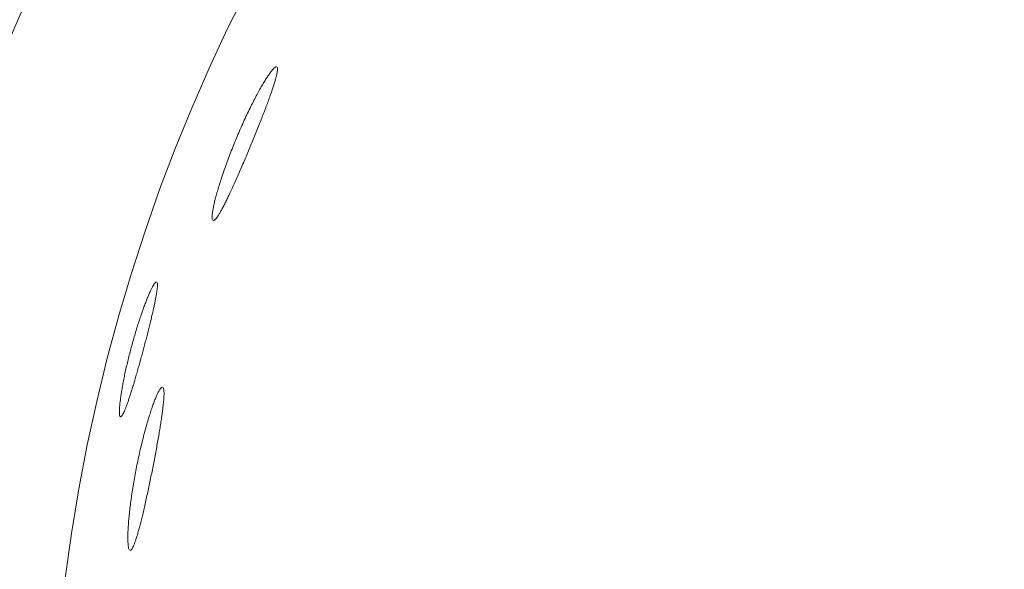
# Model space of a CAD drawing. Header units: inches. Extents: x 382808 to 408593, y -18409 to -9482.
# Tile 325 of 438: x 405142.802 to 405144.282, y -17217.189 to -17216.364. Entities that reach past the tile are written whole.
import ezdxf

# ---------------------------------------------------------------- set-up
doc = ezdxf.new("R2010")
doc.units = ezdxf.units.IN
doc.header["$LTSCALE"] = 2
doc.header["$MEASUREMENT"] = 0
doc.layers.add('!!!LOZAMET_Nr_pióra__9', color=220, linetype='CONTINUOUS', lineweight=0)

msp = doc.modelspace()

# ---------------------------------------------------------------- linework, layer by layer
at = {"layer": '!!!LOZAMET_Nr_pióra__9', "color": 7, "linetype": 'Continuous', "lineweight": 0}
for p, q in [((405143.1873, -17216.4348), (405143.1861, -17216.4353)), ((405143.1884, -17216.4347), (405143.1873, -17216.4348)), ((405143.1744, -17216.4496), (405143.1736, -17216.451)), ((405143.1753, -17216.4484), (405143.1744, -17216.4496)), ((405143.1761, -17216.4472), (405143.1753, -17216.4484)), ((405143.1769, -17216.446), (405143.1761, -17216.4472)), ((405143.1777, -17216.4449), (405143.1769, -17216.446)), ((405143.1785, -17216.4438), (405143.1777, -17216.4449)), ((405143.1792, -17216.4428), (405143.1785, -17216.4438)), ((405143.1799, -17216.4419), (405143.1792, -17216.4428)), ((405143.1806, -17216.441), (405143.1799, -17216.4419)), ((405143.1819, -17216.4394), (405143.1806, -17216.441)), ((405143.1831, -17216.438), (405143.1819, -17216.4394)), ((405143.1842, -17216.4369), (405143.1831, -17216.438)), ((405143.1852, -17216.436), (405143.1842, -17216.4369)), ((405143.1861, -17216.4353), (405143.1852, -17216.436)), ((405143.1873, -17216.4508), (405143.1876, -17216.4496)), ((405143.1876, -17216.4496), (405143.1879, -17216.4485)), ((405143.1879, -17216.4485), (405143.1881, -17216.4474)), ((405143.1881, -17216.4474), (405143.1884, -17216.4463)), ((405143.1884, -17216.4463), (405143.1886, -17216.4453)), ((405143.1886, -17216.4453), (405143.189, -17216.4435)), ((405143.189, -17216.4435), (405143.1892, -17216.4418)), ((405143.1894, -17216.4364), (405143.1891, -17216.4354)), ((405143.1892, -17216.4418), (405143.1894, -17216.4403)), ((405143.1895, -17216.4378), (405143.1894, -17216.4364)), ((405143.1894, -17216.4403), (405143.1895, -17216.4389)), ((405143.1895, -17216.4389), (405143.1895, -17216.4378)), ((405143.1662, -17216.4631), (405143.1652, -17216.4648)), ((405143.1671, -17216.4615), (405143.1662, -17216.4631)), ((405143.1681, -17216.4598), (405143.1671, -17216.4615)), ((405143.169, -17216.4583), (405143.1681, -17216.4598)), ((405143.17, -17216.4567), (405143.169, -17216.4583)), ((405143.1709, -17216.4552), (405143.17, -17216.4567)), ((405143.1718, -17216.4537), (405143.1709, -17216.4552)), ((405143.1727, -17216.4523), (405143.1718, -17216.4537)), ((405143.1736, -17216.451), (405143.1727, -17216.4523)), ((405143.1827, -17216.4661), (405143.1832, -17216.4646)), ((405143.1832, -17216.4646), (405143.1837, -17216.463)), ((405143.1837, -17216.463), (405143.1841, -17216.4615)), ((405143.1841, -17216.4615), (405143.1846, -17216.4601)), ((405143.1846, -17216.4601), (405143.185, -17216.4586)), ((405143.185, -17216.4586), (405143.1855, -17216.4572)), ((405143.1855, -17216.4572), (405143.1859, -17216.4558)), ((405143.1859, -17216.4558), (405143.1863, -17216.4545)), ((405143.1863, -17216.4545), (405143.1866, -17216.4532)), ((405143.1866, -17216.4532), (405143.187, -17216.452)), ((405143.187, -17216.452), (405143.1873, -17216.4508)), ((405143.1578, -17216.4783), (405143.1566, -17216.4805)), ((405143.1589, -17216.4762), (405143.1578, -17216.4783)), ((405143.16, -17216.4742), (405143.1589, -17216.4762)), ((405143.161, -17216.4722), (405143.16, -17216.4742)), ((405143.1621, -17216.4703), (405143.161, -17216.4722)), ((405143.1632, -17216.4684), (405143.1621, -17216.4703)), ((405143.1642, -17216.4666), (405143.1632, -17216.4684)), ((405143.1652, -17216.4648), (405143.1642, -17216.4666)), ((405143.178, -17216.4797), (405143.1786, -17216.4779)), ((405143.1786, -17216.4779), (405143.1793, -17216.4761)), ((405143.1793, -17216.4761), (405143.1799, -17216.4743)), ((405143.1799, -17216.4743), (405143.1805, -17216.4726)), ((405143.1805, -17216.4726), (405143.181, -17216.471)), ((405143.181, -17216.471), (405143.1816, -17216.4693)), ((405143.1816, -17216.4693), (405143.1821, -17216.4677)), ((405143.1821, -17216.4677), (405143.1827, -17216.4661)), ((405143.1496, -17216.4943), (405143.1484, -17216.4967)), ((405143.1508, -17216.4919), (405143.1496, -17216.4943)), ((405143.152, -17216.4895), (405143.1508, -17216.4919)), ((405143.1531, -17216.4872), (405143.152, -17216.4895)), ((405143.1543, -17216.4849), (405143.1531, -17216.4872)), ((405143.1555, -17216.4827), (405143.1543, -17216.4849)), ((405143.1566, -17216.4805), (405143.1555, -17216.4827)), ((405143.172, -17216.4959), (405143.1728, -17216.4938)), ((405143.1728, -17216.4938), (405143.1736, -17216.4916)), ((405143.1736, -17216.4916), (405143.1744, -17216.4896)), ((405143.1744, -17216.4896), (405143.1751, -17216.4875)), ((405143.1751, -17216.4875), (405143.1759, -17216.4855)), ((405143.1759, -17216.4855), (405143.1766, -17216.4835)), ((405143.1766, -17216.4835), (405143.1773, -17216.4816)), ((405143.1773, -17216.4816), (405143.178, -17216.4797)), ((405143.1435, -17216.5069), (405143.1423, -17216.5095)), ((405143.1447, -17216.5043), (405143.1435, -17216.5069)), ((405143.1459, -17216.5017), (405143.1447, -17216.5043)), ((405143.1471, -17216.4992), (405143.1459, -17216.5017)), ((405143.1484, -17216.4967), (405143.1471, -17216.4992)), ((405143.1668, -17216.5095), (405143.1677, -17216.5071)), ((405143.1677, -17216.5071), (405143.1686, -17216.5048)), ((405143.1686, -17216.5048), (405143.1695, -17216.5026)), ((405143.1695, -17216.5026), (405143.1704, -17216.5003)), ((405143.1704, -17216.5003), (405143.1712, -17216.4981)), ((405143.1712, -17216.4981), (405143.172, -17216.4959)), ((405143.1362, -17216.5228), (405143.135, -17216.5255)), ((405143.1374, -17216.5201), (405143.1362, -17216.5228)), ((405143.1386, -17216.5174), (405143.1374, -17216.5201)), ((405143.1398, -17216.5148), (405143.1386, -17216.5174)), ((405143.141, -17216.5121), (405143.1398, -17216.5148)), ((405143.1423, -17216.5095), (405143.141, -17216.5121)), ((405143.1602, -17216.5263), (405143.1612, -17216.5239)), ((405143.1612, -17216.5239), (405143.1621, -17216.5215)), ((405143.1621, -17216.5215), (405143.1631, -17216.519)), ((405143.1631, -17216.519), (405143.164, -17216.5166)), ((405143.164, -17216.5166), (405143.165, -17216.5142)), ((405143.165, -17216.5142), (405143.1659, -17216.5118)), ((405143.1659, -17216.5118), (405143.1668, -17216.5095)), ((405143.1302, -17216.5364), (405143.1291, -17216.5391)), ((405143.1314, -17216.5337), (405143.1302, -17216.5364)), ((405143.1326, -17216.531), (405143.1314, -17216.5337)), ((405143.1338, -17216.5283), (405143.1326, -17216.531)), ((405143.135, -17216.5255), (405143.1338, -17216.5283)), ((405143.1542, -17216.5412), (405143.1552, -17216.5387)), ((405143.1552, -17216.5387), (405143.1562, -17216.5362)), ((405143.1562, -17216.5362), (405143.1572, -17216.5338)), ((405143.1572, -17216.5338), (405143.1582, -17216.5313)), ((405143.1582, -17216.5313), (405143.1592, -17216.5288)), ((405143.1592, -17216.5288), (405143.1602, -17216.5263)), ((405143.1235, -17216.5526), (405143.1224, -17216.5554)), ((405143.1246, -17216.5499), (405143.1235, -17216.5526)), ((405143.1257, -17216.5472), (405143.1246, -17216.5499)), ((405143.1268, -17216.5445), (405143.1257, -17216.5472)), ((405143.128, -17216.5418), (405143.1268, -17216.5445)), ((405143.1291, -17216.5391), (405143.128, -17216.5418)), ((405143.1481, -17216.5559), (405143.1492, -17216.5534)), ((405143.1492, -17216.5534), (405143.1502, -17216.551)), ((405143.1502, -17216.551), (405143.1512, -17216.5486)), ((405143.1512, -17216.5486), (405143.1522, -17216.5461)), ((405143.1522, -17216.5461), (405143.1532, -17216.5437)), ((405143.1532, -17216.5437), (405143.1542, -17216.5412)), ((405143.1181, -17216.5664), (405143.117, -17216.5692)), ((405143.1192, -17216.5637), (405143.1181, -17216.5664)), ((405143.1202, -17216.5609), (405143.1192, -17216.5637)), ((405143.1213, -17216.5581), (405143.1202, -17216.5609)), ((405143.1224, -17216.5554), (405143.1213, -17216.5581)), ((405143.142, -17216.5706), (405143.143, -17216.5681)), ((405143.143, -17216.5681), (405143.1441, -17216.5656)), ((405143.1441, -17216.5656), (405143.1451, -17216.5632)), ((405143.1451, -17216.5632), (405143.1461, -17216.5607)), ((405143.1461, -17216.5607), (405143.1471, -17216.5583)), ((405143.1471, -17216.5583), (405143.1481, -17216.5559)), ((405143.112, -17216.5829), (405143.111, -17216.5856)), ((405143.113, -17216.5802), (405143.112, -17216.5829)), ((405143.114, -17216.5774), (405143.113, -17216.5802)), ((405143.115, -17216.5747), (405143.114, -17216.5774)), ((405143.116, -17216.572), (405143.115, -17216.5747)), ((405143.117, -17216.5692), (405143.116, -17216.572)), ((405143.1357, -17216.5852), (405143.1368, -17216.5828)), ((405143.1368, -17216.5828), (405143.1378, -17216.5804)), ((405143.1378, -17216.5804), (405143.1389, -17216.5779)), ((405143.1389, -17216.5779), (405143.1399, -17216.5755)), ((405143.1399, -17216.5755), (405143.1409, -17216.573)), ((405143.1409, -17216.573), (405143.142, -17216.5706)), ((405143.1074, -17216.5961), (405143.1065, -17216.5987)), ((405143.1083, -17216.5935), (405143.1074, -17216.5961)), ((405143.1092, -17216.5909), (405143.1083, -17216.5935)), ((405143.1101, -17216.5883), (405143.1092, -17216.5909)), ((405143.111, -17216.5856), (405143.1101, -17216.5883)), ((405143.1296, -17216.5993), (405143.1306, -17216.597)), ((405143.1306, -17216.597), (405143.1316, -17216.5947)), ((405143.1316, -17216.5947), (405143.1326, -17216.5924)), ((405143.1326, -17216.5924), (405143.1336, -17216.59)), ((405143.1336, -17216.59), (405143.1347, -17216.5876)), ((405143.1347, -17216.5876), (405143.1357, -17216.5852)), ((405143.1026, -17216.6109), (405143.1019, -17216.6132)), ((405143.1033, -17216.6085), (405143.1026, -17216.6109)), ((405143.1041, -17216.6061), (405143.1033, -17216.6085)), ((405143.1049, -17216.6037), (405143.1041, -17216.6061)), ((405143.1057, -17216.6012), (405143.1049, -17216.6037)), ((405143.1065, -17216.5987), (405143.1057, -17216.6012)), ((405143.1227, -17216.6145), (405143.1237, -17216.6124)), ((405143.1237, -17216.6124), (405143.1246, -17216.6103)), ((405143.1246, -17216.6103), (405143.1256, -17216.6082)), ((405143.1256, -17216.6082), (405143.1266, -17216.606)), ((405143.1266, -17216.606), (405143.1276, -17216.6038)), ((405143.1276, -17216.6038), (405143.1286, -17216.6016)), ((405143.1286, -17216.6016), (405143.1296, -17216.5993)), ((405143.0981, -17216.626), (405143.0976, -17216.628)), ((405143.0987, -17216.624), (405143.0981, -17216.626)), ((405143.0993, -17216.6219), (405143.0987, -17216.624)), ((405143.0999, -17216.6198), (405143.0993, -17216.6219)), ((405143.1005, -17216.6177), (405143.0999, -17216.6198)), ((405143.1012, -17216.6154), (405143.1005, -17216.6177)), ((405143.1019, -17216.6132), (405143.1012, -17216.6154)), ((405143.1165, -17216.6279), (405143.1174, -17216.6261)), ((405143.1174, -17216.6261), (405143.1182, -17216.6243)), ((405143.1182, -17216.6243), (405143.1191, -17216.6224)), ((405143.1191, -17216.6224), (405143.12, -17216.6205)), ((405143.12, -17216.6205), (405143.1209, -17216.6185)), ((405143.1209, -17216.6185), (405143.1218, -17216.6165)), ((405143.1218, -17216.6165), (405143.1227, -17216.6145)), ((405143.0941, -17216.6421), (405143.0937, -17216.6437)), ((405143.0944, -17216.6405), (405143.0941, -17216.6421)), ((405143.0948, -17216.6388), (405143.0944, -17216.6405)), ((405143.0952, -17216.6371), (405143.0948, -17216.6388)), ((405143.0957, -17216.6353), (405143.0952, -17216.6371)), ((405143.0961, -17216.6335), (405143.0957, -17216.6353)), ((405143.0966, -17216.6317), (405143.0961, -17216.6335)), ((405143.0971, -17216.6299), (405143.0966, -17216.6317)), ((405143.0976, -17216.628), (405143.0971, -17216.6299)), ((405143.1088, -17216.6434), (405143.1096, -17216.642)), ((405143.1096, -17216.642), (405143.1103, -17216.6406)), ((405143.1103, -17216.6406), (405143.111, -17216.6391)), ((405143.111, -17216.6391), (405143.1118, -17216.6376)), ((405143.1118, -17216.6376), (405143.1126, -17216.636)), ((405143.1126, -17216.636), (405143.1133, -17216.6345)), ((405143.1133, -17216.6345), (405143.1141, -17216.6329)), ((405143.1141, -17216.6329), (405143.1149, -17216.6313)), ((405143.1149, -17216.6313), (405143.1157, -17216.6296)), ((405143.1157, -17216.6296), (405143.1165, -17216.6279)), ((405143.0915, -17216.6568), (405143.0914, -17216.6587)), ((405143.0916, -17216.6557), (405143.0915, -17216.6568)), ((405143.0918, -17216.6546), (405143.0916, -17216.6557)), ((405143.0919, -17216.6534), (405143.0918, -17216.6546)), ((405143.0921, -17216.6522), (405143.0919, -17216.6534)), ((405143.0923, -17216.6509), (405143.0921, -17216.6522)), ((405143.0926, -17216.6496), (405143.0923, -17216.6509)), ((405143.0928, -17216.6482), (405143.0926, -17216.6496)), ((405143.0931, -17216.6467), (405143.0928, -17216.6482)), ((405143.0934, -17216.6453), (405143.0931, -17216.6467)), ((405143.0937, -17216.6437), (405143.0934, -17216.6453)), ((405143.101, -17216.6573), (405143.1016, -17216.6563)), ((405143.1016, -17216.6563), (405143.1022, -17216.6554)), ((405143.1022, -17216.6554), (405143.1028, -17216.6544)), ((405143.1028, -17216.6544), (405143.1034, -17216.6533)), ((405143.1034, -17216.6533), (405143.1041, -17216.6522)), ((405143.1041, -17216.6522), (405143.1047, -17216.6511)), ((405143.1047, -17216.6511), (405143.1054, -17216.6499)), ((405143.1054, -17216.6499), (405143.106, -17216.6487)), ((405143.106, -17216.6487), (405143.1067, -17216.6474)), ((405143.1067, -17216.6474), (405143.1074, -17216.6461)), ((405143.1074, -17216.6461), (405143.1081, -17216.6448)), ((405143.1081, -17216.6448), (405143.1088, -17216.6434)), ((405143.0914, -17216.6587), (405143.0913, -17216.6604)), ((405143.0913, -17216.6604), (405143.0914, -17216.6619)), ((405143.0914, -17216.6619), (405143.0915, -17216.6631)), ((405143.0915, -17216.6631), (405143.0917, -17216.6641)), ((405143.0917, -17216.6641), (405143.0921, -17216.6651)), ((405143.0928, -17216.6657), (405143.0941, -17216.6655)), ((405143.0941, -17216.6655), (405143.0951, -17216.6649)), ((405143.0951, -17216.6649), (405143.0962, -17216.6638)), ((405143.0962, -17216.6638), (405143.097, -17216.6629)), ((405143.097, -17216.6629), (405143.0979, -17216.6618)), ((405143.0979, -17216.6618), (405143.0989, -17216.6605)), ((405143.0989, -17216.6605), (405143.0999, -17216.659)), ((405143.0999, -17216.659), (405143.101, -17216.6573)), ((405143.0044, -17216.7607), (405143.0036, -17216.7619)), ((405143.0052, -17216.7596), (405143.0044, -17216.7607)), ((405143.0059, -17216.7588), (405143.0052, -17216.7596)), ((405143.0068, -17216.7579), (405143.0059, -17216.7588)), ((405143.008, -17216.7575), (405143.0068, -17216.7579)), ((405143.0089, -17216.7589), (405143.0085, -17216.7578)), ((405143.0092, -17216.7601), (405143.0089, -17216.7589)), ((405143.0092, -17216.7611), (405143.0092, -17216.7601)), ((405142.997, -17216.7752), (405142.9964, -17216.7765)), ((405142.9975, -17216.7739), (405142.997, -17216.7752)), ((405142.9981, -17216.7726), (405142.9975, -17216.7739)), ((405142.9987, -17216.7714), (405142.9981, -17216.7726)), ((405142.9992, -17216.7703), (405142.9987, -17216.7714)), ((405142.9997, -17216.7691), (405142.9992, -17216.7703)), ((405143.0003, -17216.7681), (405142.9997, -17216.7691)), ((405143.0008, -17216.767), (405143.0003, -17216.7681)), ((405143.0013, -17216.766), (405143.0008, -17216.767)), ((405143.0018, -17216.7651), (405143.0013, -17216.766)), ((405143.0027, -17216.7634), (405143.0018, -17216.7651)), ((405143.0036, -17216.7619), (405143.0027, -17216.7634)), ((405143.0076, -17216.7765), (405143.0078, -17216.7753)), ((405143.0078, -17216.7753), (405143.008, -17216.7741)), ((405143.008, -17216.7741), (405143.0082, -17216.7729)), ((405143.0082, -17216.7729), (405143.0084, -17216.7718)), ((405143.0084, -17216.7718), (405143.0085, -17216.7708)), ((405143.0085, -17216.7708), (405143.0086, -17216.7697)), ((405143.0086, -17216.7697), (405143.0088, -17216.7688)), ((405143.0088, -17216.7688), (405143.009, -17216.7669)), ((405143.009, -17216.7669), (405143.0091, -17216.7652)), ((405143.0091, -17216.7652), (405143.0092, -17216.7637)), ((405143.0093, -17216.7623), (405143.0092, -17216.7611)), ((405143.0092, -17216.7637), (405143.0093, -17216.7623)), ((405142.9909, -17216.79), (405142.9903, -17216.7918)), ((405142.9916, -17216.7884), (405142.9909, -17216.79)), ((405142.9922, -17216.7868), (405142.9916, -17216.7884)), ((405142.9928, -17216.7852), (405142.9922, -17216.7868)), ((405142.9934, -17216.7837), (405142.9928, -17216.7852)), ((405142.994, -17216.7822), (405142.9934, -17216.7837)), ((405142.9946, -17216.7807), (405142.994, -17216.7822)), ((405142.9952, -17216.7793), (405142.9946, -17216.7807)), ((405142.9958, -17216.7779), (405142.9952, -17216.7793)), ((405142.9964, -17216.7765), (405142.9958, -17216.7779)), ((405143.0047, -17216.7915), (405143.0051, -17216.79)), ((405143.0051, -17216.79), (405143.0054, -17216.7885)), ((405143.0054, -17216.7885), (405143.0056, -17216.7871)), ((405143.0056, -17216.7871), (405143.0059, -17216.7857)), ((405143.0059, -17216.7857), (405143.0062, -17216.7843)), ((405143.0062, -17216.7843), (405143.0065, -17216.7829)), ((405143.0065, -17216.7829), (405143.0067, -17216.7816)), ((405143.0067, -17216.7816), (405143.007, -17216.7802)), ((405143.007, -17216.7802), (405143.0072, -17216.779)), ((405143.0072, -17216.779), (405143.0074, -17216.7777)), ((405143.0074, -17216.7777), (405143.0076, -17216.7765)), ((405142.9856, -17216.8048), (405142.9849, -17216.8069)), ((405142.9863, -17216.8029), (405142.9856, -17216.8048)), ((405142.9869, -17216.8009), (405142.9863, -17216.8029)), ((405142.9876, -17216.799), (405142.9869, -17216.8009)), ((405142.9883, -17216.7971), (405142.9876, -17216.799)), ((405142.989, -17216.7953), (405142.9883, -17216.7971)), ((405142.9896, -17216.7935), (405142.989, -17216.7953)), ((405142.9903, -17216.7918), (405142.9896, -17216.7935)), ((405143.0014, -17216.8065), (405143.0018, -17216.8047)), ((405143.0018, -17216.8047), (405143.0022, -17216.8029)), ((405143.0022, -17216.8029), (405143.0026, -17216.8012)), ((405143.0026, -17216.8012), (405143.003, -17216.7995)), ((405143.003, -17216.7995), (405143.0034, -17216.7978)), ((405143.0034, -17216.7978), (405143.0037, -17216.7962)), ((405143.0037, -17216.7962), (405143.0041, -17216.7946)), ((405143.0041, -17216.7946), (405143.0044, -17216.793)), ((405143.0044, -17216.793), (405143.0047, -17216.7915)), ((405142.9806, -17216.8196), (405142.9799, -17216.8218)), ((405142.9813, -17216.8174), (405142.9806, -17216.8196)), ((405142.9821, -17216.8152), (405142.9813, -17216.8174)), ((405142.9828, -17216.8131), (405142.9821, -17216.8152)), ((405142.9835, -17216.811), (405142.9828, -17216.8131)), ((405142.9842, -17216.8089), (405142.9835, -17216.811)), ((405142.9849, -17216.8069), (405142.9842, -17216.8089)), ((405142.9978, -17216.8217), (405142.9983, -17216.8197)), ((405142.9983, -17216.8197), (405142.9987, -17216.8177)), ((405142.9987, -17216.8177), (405142.9992, -17216.8158)), ((405142.9992, -17216.8158), (405142.9997, -17216.8139)), ((405142.9997, -17216.8139), (405143.0001, -17216.812)), ((405143.0001, -17216.812), (405143.0005, -17216.8101)), ((405143.0005, -17216.8101), (405143.001, -17216.8083)), ((405143.001, -17216.8083), (405143.0014, -17216.8065)), ((405142.9765, -17216.8331), (405142.9758, -17216.8354)), ((405142.9772, -17216.8308), (405142.9765, -17216.8331)), ((405142.9778, -17216.8286), (405142.9772, -17216.8308)), ((405142.9785, -17216.8263), (405142.9778, -17216.8286)), ((405142.9792, -17216.824), (405142.9785, -17216.8263)), ((405142.9799, -17216.8218), (405142.9792, -17216.824)), ((405142.9942, -17216.8359), (405142.9947, -17216.8338)), ((405142.9947, -17216.8338), (405142.9953, -17216.8318)), ((405142.9953, -17216.8318), (405142.9958, -17216.8297)), ((405142.9958, -17216.8297), (405142.9963, -17216.8277)), ((405142.9963, -17216.8277), (405142.9968, -17216.8257)), ((405142.9968, -17216.8257), (405142.9973, -17216.8237)), ((405142.9973, -17216.8237), (405142.9978, -17216.8217)), ((405142.9718, -17216.8492), (405142.9712, -17216.8515)), ((405142.9725, -17216.8469), (405142.9718, -17216.8492)), ((405142.9731, -17216.8446), (405142.9725, -17216.8469)), ((405142.9738, -17216.8423), (405142.9731, -17216.8446)), ((405142.9744, -17216.84), (405142.9738, -17216.8423)), ((405142.9751, -17216.8377), (405142.9744, -17216.84)), ((405142.9758, -17216.8354), (405142.9751, -17216.8377)), ((405142.9905, -17216.8504), (405142.991, -17216.8483)), ((405142.991, -17216.8483), (405142.9915, -17216.8463)), ((405142.9915, -17216.8463), (405142.9921, -17216.8442)), ((405142.9921, -17216.8442), (405142.9926, -17216.8421)), ((405142.9926, -17216.8421), (405142.9932, -17216.84)), ((405142.9932, -17216.84), (405142.9937, -17216.838)), ((405142.9937, -17216.838), (405142.9942, -17216.8359)), ((405142.9682, -17216.8629), (405142.9676, -17216.8652)), ((405142.9688, -17216.8606), (405142.9682, -17216.8629)), ((405142.9694, -17216.8583), (405142.9688, -17216.8606)), ((405142.97, -17216.856), (405142.9694, -17216.8583)), ((405142.9706, -17216.8538), (405142.97, -17216.856)), ((405142.9712, -17216.8515), (405142.9706, -17216.8538)), ((405142.9867, -17216.8646), (405142.9872, -17216.8626)), ((405142.9872, -17216.8626), (405142.9878, -17216.8606)), ((405142.9878, -17216.8606), (405142.9883, -17216.8586)), ((405142.9883, -17216.8586), (405142.9888, -17216.8565)), ((405142.9888, -17216.8565), (405142.9894, -17216.8545)), ((405142.9894, -17216.8545), (405142.9899, -17216.8524)), ((405142.9899, -17216.8524), (405142.9905, -17216.8504)), ((405142.9647, -17216.8768), (405142.9641, -17216.8791)), ((405142.9653, -17216.8745), (405142.9647, -17216.8768)), ((405142.9658, -17216.8721), (405142.9653, -17216.8745)), ((405142.9664, -17216.8698), (405142.9658, -17216.8721)), ((405142.967, -17216.8675), (405142.9664, -17216.8698)), ((405142.9676, -17216.8652), (405142.967, -17216.8675)), ((405142.9827, -17216.879), (405142.9833, -17216.877)), ((405142.9833, -17216.877), (405142.9839, -17216.8749)), ((405142.9839, -17216.8749), (405142.9844, -17216.8728)), ((405142.9844, -17216.8728), (405142.985, -17216.8708)), ((405142.985, -17216.8708), (405142.9856, -17216.8687)), ((405142.9856, -17216.8687), (405142.9861, -17216.8667)), ((405142.9861, -17216.8667), (405142.9867, -17216.8646)), ((405142.961, -17216.8929), (405142.9605, -17216.8952)), ((405142.9615, -17216.8907), (405142.961, -17216.8929)), ((405142.962, -17216.8884), (405142.9615, -17216.8907)), ((405142.9625, -17216.8861), (405142.962, -17216.8884)), ((405142.963, -17216.8838), (405142.9625, -17216.8861)), ((405142.9636, -17216.8815), (405142.963, -17216.8838)), ((405142.9641, -17216.8791), (405142.9636, -17216.8815)), ((405142.9781, -17216.8954), (405142.9787, -17216.8934)), ((405142.9787, -17216.8934), (405142.9793, -17216.8913)), ((405142.9793, -17216.8913), (405142.9799, -17216.8893)), ((405142.9799, -17216.8893), (405142.9804, -17216.8873)), ((405142.9804, -17216.8873), (405142.981, -17216.8852)), ((405142.981, -17216.8852), (405142.9816, -17216.8832)), ((405142.9816, -17216.8832), (405142.9822, -17216.8811)), ((405142.9822, -17216.8811), (405142.9827, -17216.879)), ((405142.9579, -17216.9082), (405142.9575, -17216.9102)), ((405142.9583, -17216.9061), (405142.9579, -17216.9082)), ((405142.9587, -17216.9039), (405142.9583, -17216.9061)), ((405142.9591, -17216.9018), (405142.9587, -17216.9039)), ((405142.9596, -17216.8996), (405142.9591, -17216.9018)), ((405142.96, -17216.8974), (405142.9596, -17216.8996)), ((405142.9605, -17216.8952), (405142.96, -17216.8974)), ((405142.9742, -17216.9089), (405142.9747, -17216.907)), ((405142.9747, -17216.907), (405142.9753, -17216.9051)), ((405142.9753, -17216.9051), (405142.9758, -17216.9032)), ((405142.9758, -17216.9032), (405142.9764, -17216.9013)), ((405142.9764, -17216.9013), (405142.977, -17216.8993)), ((405142.977, -17216.8993), (405142.9775, -17216.8973)), ((405142.9775, -17216.8973), (405142.9781, -17216.8954)), ((405142.9554, -17216.9219), (405142.9551, -17216.9237)), ((405142.9557, -17216.92), (405142.9554, -17216.9219)), ((405142.9561, -17216.9181), (405142.9557, -17216.92)), ((405142.9564, -17216.9162), (405142.9561, -17216.9181)), ((405142.9567, -17216.9143), (405142.9564, -17216.9162)), ((405142.9571, -17216.9123), (405142.9567, -17216.9143)), ((405142.9575, -17216.9102), (405142.9571, -17216.9123)), ((405142.9694, -17216.9244), (405142.9699, -17216.9228)), ((405142.9699, -17216.9228), (405142.9704, -17216.9212)), ((405142.9704, -17216.9212), (405142.9709, -17216.9195)), ((405142.9709, -17216.9195), (405142.9714, -17216.9178)), ((405142.9714, -17216.9178), (405142.972, -17216.9161)), ((405142.972, -17216.9161), (405142.9725, -17216.9143)), ((405142.9725, -17216.9143), (405142.9731, -17216.9125)), ((405142.9731, -17216.9125), (405142.9736, -17216.9107)), ((405142.9736, -17216.9107), (405142.9742, -17216.9089)), ((405143.0105, -17216.9233), (405143.01, -17216.9243)), ((405143.0115, -17216.9215), (405143.0105, -17216.9233)), ((405143.0124, -17216.9199), (405143.0115, -17216.9215)), ((405143.0132, -17216.9186), (405143.0124, -17216.9199)), ((405143.014, -17216.9175), (405143.0132, -17216.9186)), ((405143.0148, -17216.9167), (405143.014, -17216.9175)), ((405143.0158, -17216.9159), (405143.0148, -17216.9167)), ((405143.0169, -17216.9156), (405143.0158, -17216.9159)), ((405143.0182, -17216.9171), (405143.0177, -17216.9162)), ((405143.0186, -17216.9184), (405143.0182, -17216.9171)), ((405143.0188, -17216.9195), (405143.0186, -17216.9184)), ((405143.019, -17216.9209), (405143.0188, -17216.9195)), ((405143.0191, -17216.9224), (405143.019, -17216.9209)), ((405143.0192, -17216.9241), (405143.0191, -17216.9224)), ((405142.9531, -17216.9381), (405142.9529, -17216.9395)), ((405142.9533, -17216.9366), (405142.9531, -17216.9381)), ((405142.9535, -17216.9351), (405142.9533, -17216.9366)), ((405142.9537, -17216.9336), (405142.9535, -17216.9351)), ((405142.9539, -17216.932), (405142.9537, -17216.9336)), ((405142.9541, -17216.9304), (405142.9539, -17216.932)), ((405142.9543, -17216.9288), (405142.9541, -17216.9304)), ((405142.9546, -17216.9271), (405142.9543, -17216.9288)), ((405142.9548, -17216.9254), (405142.9546, -17216.9271)), ((405142.9551, -17216.9237), (405142.9548, -17216.9254)), ((405142.9646, -17216.9387), (405142.9651, -17216.9374)), ((405142.9651, -17216.9374), (405142.9656, -17216.936)), ((405142.9656, -17216.936), (405142.966, -17216.9347)), ((405142.966, -17216.9347), (405142.9665, -17216.9333)), ((405142.9665, -17216.9333), (405142.9669, -17216.9319)), ((405142.9669, -17216.9319), (405142.9674, -17216.9305)), ((405142.9674, -17216.9305), (405142.9679, -17216.9291)), ((405142.9679, -17216.9291), (405142.9684, -17216.9276)), ((405142.9684, -17216.9276), (405142.9689, -17216.926)), ((405142.9689, -17216.926), (405142.9694, -17216.9244)), ((405143.0043, -17216.9375), (405143.0037, -17216.9391)), ((405143.0049, -17216.936), (405143.0043, -17216.9375)), ((405143.0055, -17216.9344), (405143.0049, -17216.936)), ((405143.0061, -17216.933), (405143.0055, -17216.9344)), ((405143.0067, -17216.9316), (405143.0061, -17216.933)), ((405143.0073, -17216.9302), (405143.0067, -17216.9316)), ((405143.0078, -17216.9289), (405143.0073, -17216.9302)), ((405143.0084, -17216.9277), (405143.0078, -17216.9289)), ((405143.0089, -17216.9265), (405143.0084, -17216.9277)), ((405143.0095, -17216.9254), (405143.0089, -17216.9265)), ((405143.01, -17216.9243), (405143.0095, -17216.9254)), ((405143.0184, -17216.9383), (405143.0186, -17216.9368)), ((405143.0186, -17216.9368), (405143.0187, -17216.9355)), ((405143.0187, -17216.9355), (405143.0188, -17216.9341)), ((405143.0188, -17216.9341), (405143.0189, -17216.9328)), ((405143.0189, -17216.9328), (405143.019, -17216.9316)), ((405143.019, -17216.9304), (405143.0191, -17216.9292)), ((405143.019, -17216.9316), (405143.019, -17216.9304)), ((405143.0191, -17216.9281), (405143.0192, -17216.927)), ((405143.0191, -17216.9292), (405143.0191, -17216.9281)), ((405143.0192, -17216.926), (405143.0192, -17216.9241)), ((405143.0192, -17216.927), (405143.0192, -17216.926)), ((405142.9521, -17216.9507), (405142.952, -17216.9526)), ((405142.952, -17216.9526), (405142.9521, -17216.9543)), ((405142.9522, -17216.9485), (405142.9521, -17216.9496)), ((405142.9521, -17216.9496), (405142.9521, -17216.9507)), ((405142.9523, -17216.9462), (405142.9522, -17216.9474)), ((405142.9522, -17216.9474), (405142.9522, -17216.9485)), ((405142.9524, -17216.9449), (405142.9523, -17216.9462)), ((405142.9525, -17216.9436), (405142.9524, -17216.9449)), ((405142.9526, -17216.9423), (405142.9525, -17216.9436)), ((405142.9528, -17216.9409), (405142.9526, -17216.9423)), ((405142.9529, -17216.9395), (405142.9528, -17216.9409)), ((405142.9589, -17216.9534), (405142.9596, -17216.9517)), ((405142.9596, -17216.9517), (405142.9604, -17216.9499)), ((405142.9604, -17216.9499), (405142.9608, -17216.9489)), ((405142.9608, -17216.9489), (405142.9612, -17216.9479)), ((405142.9612, -17216.9479), (405142.9616, -17216.9469)), ((405142.9616, -17216.9469), (405142.962, -17216.9458)), ((405142.962, -17216.9458), (405142.9625, -17216.9447)), ((405142.9625, -17216.9447), (405142.9629, -17216.9436)), ((405142.9629, -17216.9436), (405142.9633, -17216.9424)), ((405142.9633, -17216.9424), (405142.9638, -17216.9412)), ((405142.9638, -17216.9412), (405142.9642, -17216.9399)), ((405142.9642, -17216.9399), (405142.9646, -17216.9387)), ((405142.9994, -17216.9516), (405142.9987, -17216.9536)), ((405143, -17216.9497), (405142.9994, -17216.9516)), ((405143.0006, -17216.9478), (405143, -17216.9497)), ((405143.0013, -17216.946), (405143.0006, -17216.9478)), ((405143.0019, -17216.9442), (405143.0013, -17216.946)), ((405143.0025, -17216.9425), (405143.0019, -17216.9442)), ((405143.0031, -17216.9408), (405143.0025, -17216.9425)), ((405143.0037, -17216.9391), (405143.0031, -17216.9408)), ((405143.0165, -17216.9544), (405143.0168, -17216.9526)), ((405143.0168, -17216.9526), (405143.017, -17216.9509)), ((405143.017, -17216.9509), (405143.0172, -17216.9492)), ((405143.0172, -17216.9492), (405143.0174, -17216.9475)), ((405143.0174, -17216.9475), (405143.0176, -17216.9459)), ((405143.0176, -17216.9459), (405143.0178, -17216.9443)), ((405143.0178, -17216.9443), (405143.018, -17216.9427)), ((405143.018, -17216.9427), (405143.0181, -17216.9412)), ((405143.0181, -17216.9412), (405143.0183, -17216.9397)), ((405143.0183, -17216.9397), (405143.0184, -17216.9383)), ((405142.9521, -17216.9543), (405142.9521, -17216.9558)), ((405142.9521, -17216.9558), (405142.9523, -17216.9571)), ((405142.9523, -17216.9571), (405142.9524, -17216.9582)), ((405142.9524, -17216.9582), (405142.9528, -17216.9594)), ((405142.9528, -17216.9594), (405142.9535, -17216.9603)), ((405142.9537, -17216.9604), (405142.9547, -17216.96)), ((405142.9547, -17216.96), (405142.9554, -17216.9593)), ((405142.9554, -17216.9593), (405142.9563, -17216.9582)), ((405142.9563, -17216.9582), (405142.9569, -17216.9573)), ((405142.9569, -17216.9573), (405142.9575, -17216.9562)), ((405142.9575, -17216.9562), (405142.9582, -17216.9549)), ((405142.9582, -17216.9549), (405142.9589, -17216.9534)), ((405142.9947, -17216.9667), (405142.994, -17216.9691)), ((405142.9954, -17216.9644), (405142.9947, -17216.9667)), ((405142.996, -17216.9621), (405142.9954, -17216.9644)), ((405142.9967, -17216.9599), (405142.996, -17216.9621)), ((405142.9974, -17216.9577), (405142.9967, -17216.9599)), ((405142.9981, -17216.9556), (405142.9974, -17216.9577)), ((405142.9987, -17216.9536), (405142.9981, -17216.9556)), ((405143.0145, -17216.9679), (405143.0149, -17216.9658)), ((405143.0149, -17216.9658), (405143.0152, -17216.9638)), ((405143.0152, -17216.9638), (405143.0155, -17216.9618)), ((405143.0155, -17216.9618), (405143.0158, -17216.9599)), ((405143.0158, -17216.9599), (405143.016, -17216.958)), ((405143.016, -17216.958), (405143.0163, -17216.9561)), ((405143.0163, -17216.9561), (405143.0165, -17216.9544)), ((405142.9904, -17216.9816), (405142.9897, -17216.9842)), ((405142.9912, -17216.979), (405142.9904, -17216.9816)), ((405142.9919, -17216.9765), (405142.9912, -17216.979)), ((405142.9926, -17216.9739), (405142.9919, -17216.9765)), ((405142.9933, -17216.9715), (405142.9926, -17216.9739)), ((405142.994, -17216.9691), (405142.9933, -17216.9715)), ((405143.012, -17216.9835), (405143.0124, -17216.9811)), ((405143.0124, -17216.9811), (405143.0128, -17216.9788)), ((405143.0128, -17216.9788), (405143.0132, -17216.9766)), ((405143.0132, -17216.9766), (405143.0135, -17216.9743)), ((405143.0135, -17216.9743), (405143.0139, -17216.9721)), ((405143.0139, -17216.9721), (405143.0142, -17216.97)), ((405143.0142, -17216.97), (405143.0145, -17216.9679)), ((405142.9869, -17216.9951), (405142.9862, -17216.9979)), ((405142.9876, -17216.9924), (405142.9869, -17216.9951)), ((405142.9883, -17216.9896), (405142.9876, -17216.9924)), ((405142.989, -17216.9869), (405142.9883, -17216.9896)), ((405142.9897, -17216.9842), (405142.989, -17216.9869)), ((405143.0095, -17216.9981), (405143.0099, -17216.9956)), ((405143.0099, -17216.9956), (405143.0103, -17216.9931)), ((405143.0103, -17216.9931), (405143.0108, -17216.9907)), ((405143.0108, -17216.9907), (405143.0112, -17216.9883)), ((405143.0112, -17216.9883), (405143.0116, -17216.9859)), ((405143.0116, -17216.9859), (405143.012, -17216.9835)), ((405142.9835, -17217.0093), (405142.9829, -17217.0122)), ((405142.9842, -17217.0065), (405142.9835, -17217.0093)), ((405142.9849, -17217.0036), (405142.9842, -17217.0065)), ((405142.9856, -17217.0008), (405142.9849, -17217.0036)), ((405142.9862, -17216.9979), (405142.9856, -17217.0008)), ((405143.0066, -17217.0136), (405143.0071, -17217.011)), ((405143.0071, -17217.011), (405143.0076, -17217.0084)), ((405143.0076, -17217.0084), (405143.0081, -17217.0058)), ((405143.0081, -17217.0058), (405143.0085, -17217.0032)), ((405143.0085, -17217.0032), (405143.009, -17217.0007)), ((405143.009, -17217.0007), (405143.0095, -17216.9981)), ((405142.9797, -17217.0267), (405142.9791, -17217.0296)), ((405142.9803, -17217.0238), (405142.9797, -17217.0267)), ((405142.9809, -17217.0209), (405142.9803, -17217.0238)), ((405142.9816, -17217.018), (405142.9809, -17217.0209)), ((405142.9822, -17217.0151), (405142.9816, -17217.018)), ((405142.9829, -17217.0122), (405142.9822, -17217.0151)), ((405143.0036, -17217.0293), (405143.0041, -17217.0267)), ((405143.0041, -17217.0267), (405143.0046, -17217.0241)), ((405143.0046, -17217.0241), (405143.0051, -17217.0215)), ((405143.0051, -17217.0215), (405143.0056, -17217.0188)), ((405143.0056, -17217.0188), (405143.0061, -17217.0162)), ((405143.0061, -17217.0162), (405143.0066, -17217.0136)), ((405142.9768, -17217.041), (405142.9763, -17217.0439)), ((405142.9774, -17217.0382), (405142.9768, -17217.041)), ((405142.9779, -17217.0353), (405142.9774, -17217.0382)), ((405142.9785, -17217.0325), (405142.9779, -17217.0353)), ((405142.9791, -17217.0296), (405142.9785, -17217.0325)), ((405143.0011, -17217.0423), (405143.0016, -17217.0397)), ((405143.0016, -17217.0397), (405143.0021, -17217.0371)), ((405143.0021, -17217.0371), (405143.0026, -17217.0345)), ((405143.0026, -17217.0345), (405143.0031, -17217.0319)), ((405143.0031, -17217.0319), (405143.0036, -17217.0293)), ((405142.9742, -17217.0556), (405142.9737, -17217.0585)), ((405142.9747, -17217.0527), (405142.9742, -17217.0556)), ((405142.9752, -17217.0497), (405142.9747, -17217.0527)), ((405142.9757, -17217.0468), (405142.9752, -17217.0497)), ((405142.9763, -17217.0439), (405142.9757, -17217.0468)), ((405142.9979, -17217.0579), (405142.9984, -17217.0553)), ((405142.9984, -17217.0553), (405142.999, -17217.0527)), ((405142.999, -17217.0527), (405142.9995, -17217.0501)), ((405142.9995, -17217.0501), (405143, -17217.0475)), ((405143, -17217.0475), (405143.0006, -17217.0449)), ((405143.0006, -17217.0449), (405143.0011, -17217.0423)), ((405142.9718, -17217.0701), (405142.9713, -17217.073)), ((405142.9722, -17217.0672), (405142.9718, -17217.0701)), ((405142.9727, -17217.0643), (405142.9722, -17217.0672)), ((405142.9732, -17217.0614), (405142.9727, -17217.0643)), ((405142.9737, -17217.0585), (405142.9732, -17217.0614)), ((405142.9946, -17217.0735), (405142.9952, -17217.0709)), ((405142.9952, -17217.0709), (405142.9957, -17217.0683)), ((405142.9957, -17217.0683), (405142.9963, -17217.0657)), ((405142.9963, -17217.0657), (405142.9968, -17217.0631)), ((405142.9968, -17217.0631), (405142.9974, -17217.0605)), ((405142.9974, -17217.0605), (405142.9979, -17217.0579)), ((405142.9697, -17217.0843), (405142.9693, -17217.087)), ((405142.9701, -17217.0815), (405142.9697, -17217.0843)), ((405142.9705, -17217.0787), (405142.9701, -17217.0815)), ((405142.9709, -17217.0758), (405142.9705, -17217.0787)), ((405142.9713, -17217.073), (405142.9709, -17217.0758)), ((405142.9913, -17217.0885), (405142.9919, -17217.0861)), ((405142.9919, -17217.0861), (405142.9924, -17217.0836)), ((405142.9924, -17217.0836), (405142.993, -17217.0811)), ((405142.993, -17217.0811), (405142.9935, -17217.0786)), ((405142.9935, -17217.0786), (405142.9941, -17217.0761)), ((405142.9941, -17217.0761), (405142.9946, -17217.0735)), ((405142.9677, -17217.1001), (405142.9674, -17217.1027)), ((405142.968, -17217.0976), (405142.9677, -17217.1001)), ((405142.9683, -17217.095), (405142.968, -17217.0976)), ((405142.9686, -17217.0924), (405142.9683, -17217.095)), ((405142.9689, -17217.0897), (405142.9686, -17217.0924)), ((405142.9693, -17217.087), (405142.9689, -17217.0897)), ((405142.9881, -17217.1026), (405142.9886, -17217.1003)), ((405142.9886, -17217.1003), (405142.9892, -17217.098)), ((405142.9892, -17217.098), (405142.9897, -17217.0957)), ((405142.9897, -17217.0957), (405142.9902, -17217.0933)), ((405142.9902, -17217.0933), (405142.9908, -17217.091)), ((405142.9908, -17217.091), (405142.9913, -17217.0885)), ((405142.9662, -17217.1144), (405142.966, -17217.1166)), ((405142.9664, -17217.1122), (405142.9662, -17217.1144)), ((405142.9666, -17217.1099), (405142.9664, -17217.1122)), ((405142.9669, -17217.1075), (405142.9666, -17217.1099)), ((405142.9671, -17217.1051), (405142.9669, -17217.1075)), ((405142.9674, -17217.1027), (405142.9671, -17217.1051)), ((405142.9846, -17217.1172), (405142.9851, -17217.1152)), ((405142.9851, -17217.1152), (405142.9856, -17217.1132)), ((405142.9856, -17217.1132), (405142.9861, -17217.1112)), ((405142.9861, -17217.1112), (405142.9866, -17217.1091)), ((405142.9866, -17217.1091), (405142.9871, -17217.1069)), ((405142.9871, -17217.1069), (405142.9876, -17217.1048)), ((405142.9876, -17217.1048), (405142.9881, -17217.1026)), ((405142.9651, -17217.1305), (405142.965, -17217.1323)), ((405142.9652, -17217.1286), (405142.9651, -17217.1305)), ((405142.9653, -17217.1267), (405142.9652, -17217.1286)), ((405142.9654, -17217.1248), (405142.9653, -17217.1267)), ((405142.9656, -17217.1229), (405142.9654, -17217.1248)), ((405142.9657, -17217.1208), (405142.9656, -17217.1229)), ((405142.9659, -17217.1188), (405142.9657, -17217.1208)), ((405142.966, -17217.1166), (405142.9659, -17217.1188)), ((405142.9809, -17217.1311), (405142.9814, -17217.1295)), ((405142.9814, -17217.1295), (405142.9818, -17217.1279)), ((405142.9818, -17217.1279), (405142.9823, -17217.1262)), ((405142.9823, -17217.1262), (405142.9827, -17217.1245)), ((405142.9827, -17217.1245), (405142.9832, -17217.1227)), ((405142.9832, -17217.1227), (405142.9836, -17217.1209)), ((405142.9836, -17217.1209), (405142.9841, -17217.1191)), ((405142.9841, -17217.1191), (405142.9846, -17217.1172)), ((405142.9649, -17217.1374), (405142.9648, -17217.1391)), ((405142.9648, -17217.1391), (405142.9648, -17217.1406)), ((405142.9648, -17217.1406), (405142.9648, -17217.1422)), ((405142.9648, -17217.1422), (405142.9648, -17217.1436)), ((405142.9648, -17217.1436), (405142.9648, -17217.1451)), ((405142.9648, -17217.1451), (405142.9649, -17217.1464)), ((405142.965, -17217.134), (405142.9649, -17217.1358)), ((405142.9649, -17217.1358), (405142.9649, -17217.1374)), ((405142.965, -17217.1323), (405142.965, -17217.134)), ((405142.9766, -17217.1454), (405142.977, -17217.1441)), ((405142.977, -17217.1441), (405142.9775, -17217.1429)), ((405142.9775, -17217.1429), (405142.9779, -17217.1415)), ((405142.9779, -17217.1415), (405142.9783, -17217.1402)), ((405142.9783, -17217.1402), (405142.9787, -17217.1387)), ((405142.9787, -17217.1387), (405142.9792, -17217.1373)), ((405142.9792, -17217.1373), (405142.9796, -17217.1358)), ((405142.9796, -17217.1358), (405142.98, -17217.1343)), ((405142.98, -17217.1343), (405142.9805, -17217.1327)), ((405142.9805, -17217.1327), (405142.9809, -17217.1311)), ((405142.9649, -17217.1464), (405142.9649, -17217.1477)), ((405142.9649, -17217.1477), (405142.965, -17217.149)), ((405142.965, -17217.149), (405142.9651, -17217.1501)), ((405142.9651, -17217.1501), (405142.9651, -17217.1513)), ((405142.9651, -17217.1513), (405142.9652, -17217.1523)), ((405142.9652, -17217.1523), (405142.9655, -17217.1542)), ((405142.9655, -17217.1542), (405142.9657, -17217.1559)), ((405142.9657, -17217.1559), (405142.966, -17217.1573)), ((405142.966, -17217.1573), (405142.9664, -17217.1585)), ((405142.9664, -17217.1585), (405142.9668, -17217.1595)), ((405142.9668, -17217.1595), (405142.9674, -17217.1604)), ((405142.9694, -17217.1604), (405142.9703, -17217.1596)), ((405142.9703, -17217.1596), (405142.9712, -17217.1583)), ((405142.9712, -17217.1583), (405142.9718, -17217.1572)), ((405142.9718, -17217.1572), (405142.9725, -17217.156)), ((405142.9725, -17217.156), (405142.9732, -17217.1545)), ((405142.9732, -17217.1545), (405142.9739, -17217.1528)), ((405142.9739, -17217.1528), (405142.9747, -17217.1509)), ((405142.9747, -17217.1509), (405142.975, -17217.1499)), ((405142.975, -17217.1499), (405142.9754, -17217.1489)), ((405142.9754, -17217.1489), (405142.9758, -17217.1477)), ((405142.9758, -17217.1477), (405142.9762, -17217.1466)), ((405142.9762, -17217.1466), (405142.9766, -17217.1454)), ((405142.9682, -17217.1608), (405142.9694, -17217.1604))]:
    msp.add_line(p, q, dxfattribs=at)
for radius in [3.435, 2.9873, 2.695]:
    msp.add_circle((405145.544, -17217.5457), radius, dxfattribs=at)
for radius, start, end in [(4.8, 246.5703, 113.4297), (4.75, 191.4482, 168.5518), (3.045, 185.3512, 174.6488)]:
    msp.add_arc((405145.544, -17217.5457), radius, start, end, dxfattribs=at)

doc.saveas('drawing.dxf')
